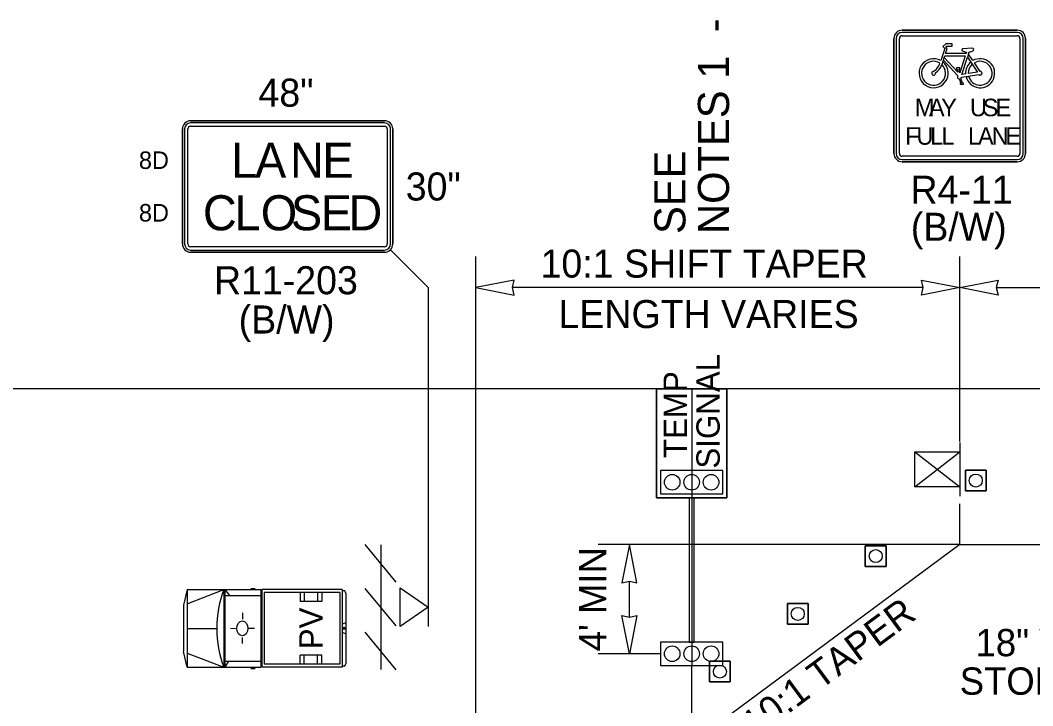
# Model space of a CAD drawing. Extents: x 99977 to 100176, y 99905 to 100011.
# Drawn here: x 100022.4 to 100024.999, y 100007.126 to 100008.886 of the extents above; entities that cross this region are included whole.
import ezdxf

# ---------------------------------------------------------------- set-up
doc = ezdxf.new("R2010")
doc.units = 0
for name, color, linetype in [('RD_ED_ShoulderPavedEdge', 7, 'Continuous'), ('RD_MK_LineEdgeWhite', 7, 'Continuous'), ('TR_SN_ConstructionSigns', 7, 'Continuous'), ('TR_WZ_BarricadeType3', 7, 'Continuous'), ('TR_WZ_PortableSignMount5ftMinBlk-Wht', 7, 'Continuous'), ('TR_WZ_PortableSignMountBlk-Wht', 7, 'Continuous'), ('TR_WZ_ProtectiveVehicle', 7, 'Continuous'), ('TR_WZ_TempSignal', 7, 'Continuous'), ('TR_WZ_TrafficCone', 7, 'Continuous'), ('TR_WZ_WorkZoneDetails', 7, 'Continuous'), ('TR_WZ_WorkZoneTextCurrent', 7, 'Continuous')]:
    doc.layers.add(name, color=color, linetype=linetype)

msp = doc.modelspace()

# ---------------------------------------------------------------- linework, layer by layer
at = {"layer": 'RD_ED_ShoulderPavedEdge'}
msp.add_line((100035.6424, 100007.9393), (100020.3, 100007.9393), dxfattribs=at)
at = {"layer": 'RD_MK_LineEdgeWhite'}
for q in [(100023.5692, 100006.6193), (100035.6425, 100007.5393)]:
    msp.add_line((100024.8112, 100007.5393), q, dxfattribs=at)
at = {"layer": 'TR_SN_ConstructionSigns'}
for p, q in [((100024.6634, 100008.8599), (100024.9588, 100008.8599)), ((100024.9588, 100008.8599), (100024.6634, 100008.8599)), ((100024.9588, 100008.8599), (100024.6634, 100008.8599)), ((100024.9588, 100008.8543), (100024.6634, 100008.8543)), ((100024.6423, 100008.5435), (100024.6423, 100008.8388)), ((100024.6423, 100008.8388), (100024.6423, 100008.5435)), ((100024.6423, 100008.8388), (100024.6423, 100008.5435)), ((100024.648, 100008.8388), (100024.648, 100008.5435)), ((100024.6564, 100008.5435), (100024.6564, 100008.8388)), ((100024.6634, 100008.8458), (100024.9588, 100008.8458)), ((100024.9658, 100008.8388), (100024.9658, 100008.5435)), ((100024.9742, 100008.5435), (100024.9742, 100008.8388)), ((100024.9798, 100008.8388), (100024.9798, 100008.5435)), ((100024.9798, 100008.5435), (100024.9798, 100008.8388)), ((100024.9798, 100008.5435), (100024.9798, 100008.8388)), ((100024.7728, 100008.8131), (100024.7624, 100008.782)), ((100024.7751, 100008.8247), (100024.7681, 100008.8178)), ((100024.7681, 100008.8178), (100024.7728, 100008.8131)), ((100024.775, 100008.8006), (100024.7792, 100008.8131)), ((100024.8276, 100008.8006), (100024.775, 100008.8006)), ((100024.7916, 100008.8247), (100024.7751, 100008.8247)), ((100024.7752, 100008.8171), (100024.7774, 100008.8192)), ((100024.7792, 100008.8131), (100024.7752, 100008.8171)), ((100024.7774, 100008.8192), (100024.7916, 100008.8192)), ((100024.7916, 100008.8192), (100024.7916, 100008.8247)), ((100024.8435, 100008.8135), (100024.8186, 100008.8118)), ((100024.8288, 100008.804), (100024.8276, 100008.8006)), ((100024.8338, 100008.7983), (100024.8357, 100008.8041)), ((100024.7676, 100008.7784), (100024.7653, 100008.7717)), ((100024.7676, 100008.7784), (100024.7692, 100008.7831)), ((100024.7692, 100008.7831), (100024.7715, 100008.7902)), ((100024.7692, 100008.7831), (100024.8058, 100008.7433)), ((100024.7715, 100008.7902), (100024.7728, 100008.794)), ((100024.8062, 100008.7526), (100024.7715, 100008.7902)), ((100024.7728, 100008.794), (100024.8254, 100008.794)), ((100024.8254, 100008.794), (100024.811, 100008.7507)), ((100024.8164, 100008.7462), (100024.8312, 100008.7904)), ((100024.8338, 100008.7983), (100024.8312, 100008.7904)), ((100024.8312, 100008.7904), (100024.8396, 100008.778)), ((100024.845, 100008.7818), (100024.8338, 100008.7983)), ((100024.8396, 100008.778), (100024.8433, 100008.7725)), ((100024.8636, 100008.7544), (100024.8487, 100008.7763)), ((100024.8115, 100008.7633), (100024.8027, 100008.7633)), ((100024.8049, 100008.76), (100024.8062, 100008.7526)), ((100024.811, 100008.7507), (100024.8093, 100008.76)), ((100024.8093, 100008.76), (100024.8115, 100008.76)), ((100024.8115, 100008.76), (100024.8115, 100008.7633)), ((100024.8571, 100008.7522), (100024.8329, 100008.7486)), ((100024.8433, 100008.7725), (100024.8571, 100008.7522)), ((100024.8101, 100008.7352), (100024.8137, 100008.7244)), ((100024.8137, 100008.7244), (100024.8119, 100008.7244)), ((100024.8119, 100008.7244), (100024.8119, 100008.7211)), ((100024.8183, 100008.7244), (100024.8143, 100008.7366)), ((100024.816, 100008.7395), (100024.8273, 100008.7411)), ((100024.8264, 100008.7477), (100024.8164, 100008.7462)), ((100024.8207, 100008.7244), (100024.8183, 100008.7244)), ((100024.8207, 100008.7211), (100024.8207, 100008.7244)), ((100024.8273, 100008.7411), (100024.8338, 100008.7421)), ((100024.8338, 100008.7421), (100024.8601, 100008.746)), ((100024.8119, 100008.7211), (100024.8207, 100008.7211)), ((100022.8369, 100008.6276), (100023.3348, 100008.6276)), ((100023.3348, 100008.6276), (100022.8369, 100008.6276)), ((100023.3348, 100008.6276), (100022.8369, 100008.6276)), ((100023.3348, 100008.622), (100022.8369, 100008.622)), ((100022.8159, 100008.3112), (100022.8159, 100008.6065)), ((100022.8159, 100008.6065), (100022.8159, 100008.3112)), ((100022.8159, 100008.6065), (100022.8159, 100008.3112)), ((100022.8215, 100008.6065), (100022.8215, 100008.3112)), ((100022.8299, 100008.3112), (100022.8299, 100008.6065)), ((100022.8369, 100008.6135), (100023.3348, 100008.6135)), ((100023.3418, 100008.6065), (100023.3418, 100008.3112)), ((100023.3502, 100008.3112), (100023.3502, 100008.6065)), ((100023.3559, 100008.6065), (100023.3559, 100008.3112)), ((100023.3559, 100008.3112), (100023.3559, 100008.6065)), ((100023.3559, 100008.3112), (100023.3559, 100008.6065)), ((100024.9588, 100008.5364), (100024.6634, 100008.5364)), ((100024.6634, 100008.528), (100024.9588, 100008.528)), ((100024.9588, 100008.5224), (100024.6634, 100008.5224)), ((100024.6634, 100008.5224), (100024.9588, 100008.5224)), ((100024.6634, 100008.5224), (100024.9588, 100008.5224)), ((100023.3348, 100008.3042), (100022.8369, 100008.3042)), ((100022.8369, 100008.2957), (100023.3348, 100008.2957)), ((100023.3348, 100008.2901), (100022.8369, 100008.2901)), ((100022.8369, 100008.2901), (100023.3348, 100008.2901)), ((100022.8369, 100008.2901), (100023.3348, 100008.2901))]:
    msp.add_line(p, q, dxfattribs=at)
msp.add_lwpolyline([(100024.8027, 100008.7633), (100024.8027, 100008.76), (100024.8049, 100008.76)], dxfattribs=at)
for centre, radius, start, end in [((100024.6634, 100008.8388), 0.0211, 90, 180), ((100024.6634, 100008.8388), 0.0211, 90, 180), ((100024.6634, 100008.8388), 0.0211, 90, 180), ((100024.6634, 100008.8388), 0.0155, 90, 180), ((100024.9588, 100008.8388), 0.0211, 0, 90), ((100024.9588, 100008.8388), 0.0211, 0, 90), ((100024.9588, 100008.8388), 0.0211, 0, 90), ((100024.9588, 100008.8388), 0.0155, 0, 90), ((100024.6634, 100008.8388), 0.00703, 90, 180), ((100024.9588, 100008.8388), 0.00703, 0, 90), ((100024.8186, 100008.8096), 0.00219, 89.3854, 243.6828), ((100024.8438, 100008.8102), 0.00329, 294.5519, 96.4128), ((100024.7441, 100008.7495), 0.0373, 60.5529, 50.868), ((100024.7441, 100008.7495), 0.0307, 58.1532, 46.1649), ((100024.8636, 100008.7495), 0.0373, 130.0889, 182.8379), ((100024.8636, 100008.7495), 0.0373, 192.9622, 119.9648), ((100024.8636, 100008.7495), 0.0307, 193.937, 119.0598), ((100024.7441, 100008.7495), 0.00493, 105.257, 14.3233), ((100024.8636, 100008.7495), 0.0307, 131.3616, 181.6359), ((100024.8636, 100008.7495), 0.00493, 225.1095, 90.4672), ((100024.8106, 100008.7407), 0.00548, 151.1744, 264.8566), ((100024.8106, 100008.7407), 0.00548, 312.0053, 347.2932), ((100022.8369, 100008.6065), 0.0211, 90, 180), ((100022.8369, 100008.6065), 0.0211, 90, 180), ((100022.8369, 100008.6065), 0.0211, 90, 180), ((100022.8369, 100008.6065), 0.0155, 90, 180), ((100023.3348, 100008.6065), 0.0211, 0, 90), ((100023.3348, 100008.6065), 0.0211, 0, 90), ((100023.3348, 100008.6065), 0.0211, 0, 90), ((100023.3348, 100008.6065), 0.0155, 0, 90), ((100022.8369, 100008.6065), 0.00703, 90, 180), ((100023.3348, 100008.6065), 0.00703, 0, 90), ((100024.6634, 100008.5435), 0.0211, 180, 270), ((100024.6634, 100008.5435), 0.0211, 180, 270), ((100024.6634, 100008.5435), 0.0211, 180, 270), ((100024.6634, 100008.5435), 0.0155, 180, 270), ((100024.6634, 100008.5435), 0.00703, 180, 270), ((100024.9588, 100008.5435), 0.0211, 270, 0), ((100024.9588, 100008.5435), 0.0211, 270, 0), ((100024.9588, 100008.5435), 0.0155, 270, 0), ((100024.9588, 100008.5435), 0.00703, 270, 0), ((100024.9588, 100008.5435), 0.0211, 270, 0), ((100022.8369, 100008.3112), 0.0211, 180, 270), ((100022.8369, 100008.3112), 0.0211, 180, 270), ((100022.8369, 100008.3112), 0.0211, 180, 270), ((100022.8369, 100008.3112), 0.0155, 180, 270), ((100022.8369, 100008.3112), 0.00703, 180, 270), ((100023.3348, 100008.3112), 0.0155, 270, 0), ((100023.3348, 100008.3112), 0.00703, 270, 0), ((100023.3348, 100008.3112), 0.0211, 270, 0), ((100023.3348, 100008.3112), 0.0211, 270, 0), ((100023.3348, 100008.3112), 0.0211, 270, 0)]:
    msp.add_arc(centre, radius, start, end, dxfattribs=at)
for centre, major_axis, ratio, start_param, end_param in [((100024.8317, 100008.8148), (-0.0186, 0), 0.588235, 0.686048, 1.410588), ((100024.8317, 100008.8148), (-0.0186, 0), 0.588235, 1.786993, 2.401245), ((100024.749, 100008.7702), (-0.0105, -0.0158), 0.413554, 0.494612, 2.170849), ((100024.749, 100008.7702), (-0.014, -0.021), 0.55814, 0.868091, 1.989998)]:
    msp.add_ellipse(centre, major_axis=major_axis, ratio=ratio, start_param=start_param, end_param=end_param, dxfattribs=at)
at = {"layer": 'TR_WZ_BarricadeType3'}
for p, q in [((100023.3648, 100007.4429), (100023.2848, 100007.5393)), ((100023.3248, 100007.5389), (100023.3248, 100007.2189)), ((100023.3648, 100007.3307), (100023.2848, 100007.4271)), ((100023.3648, 100007.2184), (100023.2848, 100007.3149))]:
    msp.add_line(p, q, dxfattribs=at)
at = {"layer": 'TR_WZ_PortableSignMount5ftMinBlk-Wht'}
for p, q in [((100024.8112, 100007.8019), (100024.8112, 100007.664)), ((100024.6962, 100007.6881), (100024.8112, 100007.7778)), ((100024.6962, 100007.7778), (100024.8112, 100007.6881)), ((100024.7535, 100007.7328), (100024.7535, 100007.7328)), ((100024.7537, 100007.7329), (100024.7537, 100007.7329))]:
    msp.add_line(p, q, dxfattribs=at)
msp.add_lwpolyline([(100024.6962, 100007.6881), (100024.6962, 100007.7778), (100024.8112, 100007.7778), (100024.8112, 100007.6881)], close=True, dxfattribs=at)
at = {"layer": 'TR_WZ_PortableSignMountBlk-Wht'}
msp.add_line((100023.4466, 100007.4289), (100023.4466, 100007.3289), dxfattribs=at)
msp.add_lwpolyline([(100023.4466, 100007.379), (100023.3748, 100007.3289), (100023.3748, 100007.4289)], close=True, dxfattribs=at)
at = {"layer": 'TR_WZ_ProtectiveVehicle'}
for p, q in [((100022.8282, 100007.4244), (100022.8189, 100007.3841)), ((100022.8282, 100007.4244), (100022.8282, 100007.2244)), ((100022.8282, 100007.4244), (100023.0171, 100007.4244)), ((100022.8282, 100007.3878), (100022.9226, 100007.4244)), ((100022.9226, 100007.4244), (100022.9226, 100007.2244)), ((100022.9244, 100007.4244), (100022.9244, 100007.2244)), ((100022.9244, 100007.4244), (100022.9364, 100007.4089)), ((100022.9913, 100007.4272), (100023.0027, 100007.4272)), ((100023.0171, 100007.4244), (100023.0171, 100007.2244)), ((100023.2256, 100007.4244), (100023.0198, 100007.4244)), ((100023.0198, 100007.4244), (100023.0198, 100007.2244)), ((100023.2256, 100007.4244), (100023.2256, 100007.2244)), ((100022.9244, 100007.4089), (100023.0171, 100007.4089)), ((100023.2197, 100007.4164), (100023.0257, 100007.4164)), ((100023.0257, 100007.4164), (100023.0257, 100007.2324)), ((100023.1184, 100007.4164), (100023.1184, 100007.3934)), ((100023.1284, 100007.4164), (100023.1284, 100007.3934)), ((100023.1624, 100007.4164), (100023.1624, 100007.3934)), ((100023.1734, 100007.4164), (100023.1734, 100007.3934)), ((100023.2197, 100007.4164), (100023.2197, 100007.2324)), ((100023.2307, 100007.4211), (100023.2263, 100007.4211)), ((100023.2263, 100007.4211), (100023.2263, 100007.2277)), ((100023.2352, 100007.415), (100023.2352, 100007.2338)), ((100022.8189, 100007.3841), (100022.8189, 100007.2648)), ((100023.1734, 100007.3934), (100023.1184, 100007.3934)), ((100022.9697, 100007.3641), (100022.9697, 100007.3479)), ((100022.8282, 100007.3244), (100022.9041, 100007.3244)), ((100022.9395, 100007.3246), (100022.9521, 100007.3245)), ((100022.9838, 100007.3241), (100022.9838, 100007.3241)), ((100023.0005, 100007.3237), (100022.9857, 100007.324)), ((100023.2352, 100007.3385), (100023.2263, 100007.3348)), ((100023.2328, 100007.3244), (100023.2287, 100007.3244)), ((100023.2307, 100007.3272), (100023.2307, 100007.3216)), ((100022.9704, 100007.286), (100022.9701, 100007.301)), ((100023.2352, 100007.3103), (100023.2263, 100007.3141)), ((100022.8282, 100007.2244), (100022.8189, 100007.2648)), ((100022.8282, 100007.261), (100022.9226, 100007.2244)), ((100023.1184, 100007.2324), (100023.1184, 100007.2554)), ((100023.1734, 100007.2554), (100023.1184, 100007.2554)), ((100023.1284, 100007.2324), (100023.1284, 100007.2554)), ((100023.1624, 100007.2324), (100023.1624, 100007.2554)), ((100023.1734, 100007.2324), (100023.1734, 100007.2554)), ((100022.8282, 100007.2244), (100023.0171, 100007.2244)), ((100022.9244, 100007.2399), (100023.0171, 100007.2399)), ((100022.9343, 100007.2399), (100022.9244, 100007.2244)), ((100022.9913, 100007.2216), (100023.0027, 100007.2216)), ((100023.2256, 100007.2244), (100023.0198, 100007.2244)), ((100023.2197, 100007.2324), (100023.0257, 100007.2324)), ((100023.2307, 100007.2277), (100023.2263, 100007.2277))]:
    msp.add_line(p, q, dxfattribs=at)
for centre, major_axis, start_param, end_param in [((100023.0576, 100007.3244), (0, -0.2099), 4.215667, 5.208926), ((100023.2307, 100007.415), (0, 0.0061), 4.712389, 6.283185), ((100023.2307, 100007.2338), (0, -0.0061), 0, 1.570796)]:
    msp.add_ellipse(centre, major_axis=major_axis, ratio=0.73155, start_param=start_param, end_param=end_param, dxfattribs=at)
for centre, major_axis in [((100022.9697, 100007.3244), (0, 0.0193)), ((100023.2307, 100007.3244), (0, 0.00282))]:
    msp.add_ellipse(centre, major_axis=major_axis, ratio=0.73155, dxfattribs=at)
at = {"layer": 'TR_WZ_TempSignal'}
for p, q in [((100024.033, 100007.6596), (100024.033, 100007.9397)), ((100024.033, 100007.9397), (100024.2131, 100007.9397)), ((100024.2131, 100007.9397), (100024.033, 100007.9397)), ((100024.033, 100007.9397), (100024.033, 100007.6596)), ((100024.1231, 100007.9397), (100024.1231, 100007.2294)), ((100024.2131, 100007.9397), (100024.2131, 100007.6596)), ((100024.2131, 100007.6596), (100024.2131, 100007.9397)), ((100024.203, 100007.7295), (100024.0432, 100007.7295)), ((100024.0432, 100007.7295), (100024.0432, 100007.6696)), ((100024.203, 100007.6696), (100024.203, 100007.7295)), ((100024.2131, 100007.6596), (100024.033, 100007.6596)), ((100024.033, 100007.6596), (100024.1164, 100007.6596)), ((100024.0432, 100007.6696), (100024.203, 100007.6696)), ((100024.1298, 100007.6596), (100024.1164, 100007.6596)), ((100024.1164, 100007.6596), (100024.1164, 100007.2893)), ((100024.1164, 100007.6596), (100024.1298, 100007.6596)), ((100024.1298, 100007.2893), (100024.1298, 100007.6596)), ((100024.1298, 100007.6596), (100024.2131, 100007.6596)), ((100024.203, 100007.2893), (100024.0432, 100007.2893)), ((100024.0432, 100007.2893), (100024.0432, 100007.2294)), ((100024.1164, 100007.2893), (100024.1298, 100007.2893)), ((100024.203, 100007.2294), (100024.203, 100007.2893)), ((100024.0432, 100007.2294), (100024.203, 100007.2294))]:
    msp.add_line(p, q, dxfattribs=at)
for points in [[(100024.0432, 100007.7295), (100024.0432, 100007.6696), (100024.203, 100007.6696), (100024.203, 100007.7295), (100024.0432, 100007.7295)], [(100024.0432, 100007.2893), (100024.0432, 100007.2294), (100024.203, 100007.2294), (100024.203, 100007.2893), (100024.0432, 100007.2893)]]:
    msp.add_lwpolyline(points, dxfattribs=at)
for centre in [(100024.0731, 100007.6995), (100024.0731, 100007.6995), (100024.1231, 100007.6995), (100024.1231, 100007.6995), (100024.173, 100007.6995), (100024.173, 100007.6995), (100024.0731, 100007.2593), (100024.0731, 100007.2593), (100024.1231, 100007.2593), (100024.1231, 100007.2593), (100024.173, 100007.2593), (100024.173, 100007.2593)]:
    msp.add_circle(centre, 0.02, dxfattribs=at)
at = {"layer": 'TR_WZ_TrafficCone'}
for points in [[(100024.8789, 100007.6773), (100024.8256, 100007.6773), (100024.8256, 100007.7306), (100024.8789, 100007.7306), (100024.8789, 100007.6773)], [(100024.8789, 100007.7306), (100024.8256, 100007.7306), (100024.8256, 100007.6773), (100024.8789, 100007.6773), (100024.8789, 100007.7306)], [(100024.6221, 100007.4832), (100024.5687, 100007.4832), (100024.5687, 100007.5366), (100024.6221, 100007.5366), (100024.6221, 100007.4832)], [(100024.6221, 100007.5366), (100024.5687, 100007.5366), (100024.5687, 100007.4832), (100024.6221, 100007.4832), (100024.6221, 100007.5366)], [(100024.4221, 100007.3351), (100024.3687, 100007.3351), (100024.3687, 100007.3884), (100024.4221, 100007.3884), (100024.4221, 100007.3351)], [(100024.4221, 100007.3884), (100024.3687, 100007.3884), (100024.3687, 100007.3351), (100024.4221, 100007.3351), (100024.4221, 100007.3884)], [(100024.2221, 100007.1869), (100024.1687, 100007.1869), (100024.1687, 100007.2403), (100024.2221, 100007.2403), (100024.2221, 100007.1869)], [(100024.2221, 100007.2403), (100024.1687, 100007.2403), (100024.1687, 100007.1869), (100024.2221, 100007.1869), (100024.2221, 100007.2403)]]:
    msp.add_lwpolyline(points, dxfattribs=at)
for centre in [(100024.8523, 100007.704), (100024.5954, 100007.5099), (100024.3954, 100007.3617), (100024.1954, 100007.2136)]:
    msp.add_circle(centre, 0.0167, dxfattribs=at)
at = {"layer": 'TR_WZ_WorkZoneDetails'}
for p, q in [((100023.3497, 100008.2963), (100023.4466, 100008.1993)), ((100023.5692, 100006.2193), (100023.5692, 100008.2793)), ((100024.8112, 100007.804), (100024.8112, 100008.2793)), ((100023.4466, 100008.1993), (100023.4466, 100007.4289)), ((100024.7175, 100008.1993), (100023.6629, 100008.1993)), ((100024.9049, 100008.1993), (100025.4071, 100008.1993)), ((100024.8112, 100007.5393), (100024.8112, 100007.644)), ((100024.0432, 100007.5393), (100023.8832, 100007.5393)), ((100024.8112, 100007.5393), (100024.0432, 100007.5393)), ((100023.9632, 100007.353), (100023.9632, 100007.4456)), ((100024.0432, 100007.2593), (100023.8832, 100007.2593)), ((100024.1231, 100004.9817), (100024.1231, 100007.2294))]:
    msp.add_line(p, q, dxfattribs=at)
for points in [[(100023.5692, 100008.1993), (100023.6675, 100008.18), (100023.6629, 100008.1993), (100023.6675, 100008.2186)], [(100024.8112, 100008.1993), (100024.7129, 100008.18), (100024.7175, 100008.1993), (100024.7129, 100008.2186)], [(100024.8112, 100008.1993), (100024.9095, 100008.2186), (100024.9049, 100008.1993), (100024.9095, 100008.18)], [(100023.9632, 100007.5393), (100023.9439, 100007.441), (100023.9632, 100007.4456), (100023.9825, 100007.441)], [(100023.9632, 100007.2593), (100023.9439, 100007.3576), (100023.9632, 100007.353), (100023.9825, 100007.3576)]]:
    msp.add_lwpolyline(points, close=True, dxfattribs=at)

# ---------------------------------------------------------------- texts
at = {"layer": 'TR_SN_ConstructionSigns'}
for s, p in [('48"', (100023.0111, 100008.6636)), ('30"', (100023.3891, 100008.4228)), ('R4-11', (100024.6848, 100008.4144)), ('(B/W)', (100024.6856, 100008.3193)), ('R11-203', (100022.8969, 100008.1821)), ('(B/W)', (100022.9603, 100008.0813))]:
    msp.add_text(s, height=0.072, rotation=360, dxfattribs=at).set_placement(p)
for s, height, p in [('M', 0.045, (100024.6961, 100008.6391)), ('A', 0.045, (100024.7321, 100008.6391)), ('Y', 0.045, (100024.7636, 100008.6391)), ('U', 0.045, (100024.8374, 100008.6391)), ('S', 0.045, (100024.8703, 100008.6391)), ('E', 0.045, (100024.9031, 100008.6391)), ('F', 0.045, (100024.6709, 100008.566)), ('U', 0.045, (100024.7002, 100008.566)), ('L', 0.045, (100024.7353, 100008.566)), ('L', 0.045, (100024.7645, 100008.566)), ('L', 0.045, (100024.8325, 100008.566)), ('A', 0.045, (100024.8581, 100008.566)), ('N', 0.045, (100024.8932, 100008.566)), ('E', 0.045, (100024.9283, 100008.566)), ('L', 0.09, (100022.941, 100008.4813)), ('A', 0.09, (100023.0022, 100008.4813)), ('N', 0.09, (100023.0922, 100008.4813)), ('E', 0.09, (100023.175, 100008.4813)), ('8D', 0.045, (100022.7043, 100008.5038)), ('C', 0.09, (100022.8685, 100008.3463)), ('O', 0.09, (100023.017, 100008.3463)), ('S', 0.09, (100023.0944, 100008.3463)), ('8D', 0.045, (100022.7043, 100008.3688)), ('L', 0.09, (100022.9495, 100008.3463)), ('E', 0.09, (100023.1709, 100008.3463)), ('D', 0.09, (100023.242, 100008.3463))]:
    msp.add_text(s, height=height, dxfattribs=at).set_placement(p)
at = {"layer": 'TR_WZ_ProtectiveVehicle'}
msp.add_text('PV', height=0.06, rotation=90, dxfattribs=at).set_placement((100023.1759, 100007.2707))
at = {"layer": 'TR_WZ_TempSignal'}
for s, p in [('SIGNAL', (100024.1951, 100007.7346)), ('TEMP', (100024.1111, 100007.7617))]:
    msp.add_text(s, height=0.06, rotation=90, dxfattribs=at).set_placement(p)
at = {"layer": 'TR_WZ_WorkZoneTextCurrent'}
for s, height, rotation, p in [('-', 0.08, 90, (100024.2191, 100008.8547)), ('NOTES 1', 0.08, 90, (100024.2191, 100008.3369)), ('SEE', 0.08, 90, (100024.1071, 100008.3369)), ("4' MIN", 0.07, 90, (100023.9039, 100007.2654)), ('10:1 TAPER', 0.07, 36.5289, (100024.2858, 100007.0415))]:
    msp.add_text(s, height=height, rotation=rotation, dxfattribs=at).set_placement(p)
for s, height, p in [('10:1 SHIFT TAPER', 0.072, (100023.7352, 100008.2249)), ('LENGTH VARIES', 0.072, (100023.7813, 100008.0953)), ('18" WHITE', 0.07, (100024.8518, 100007.2529)), ('STOP BAR', 0.07, (100024.8112, 100007.1541))]:
    msp.add_text(s, height=height, dxfattribs=at).set_placement(p)

doc.saveas('drawing.dxf')
